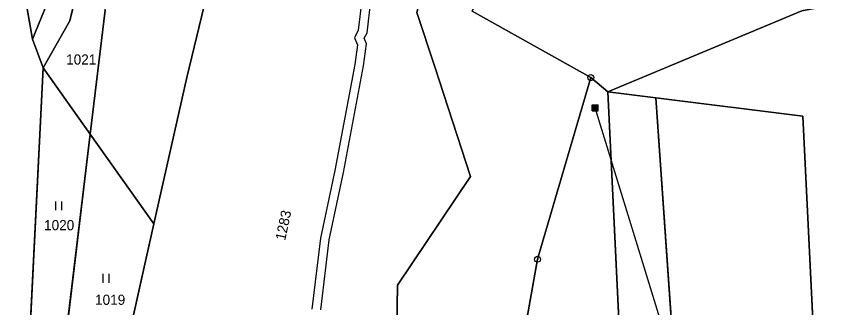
# Model space of a CAD drawing. Extents: x -689422 to -685210, y -987725 to -982160.
# Drawn here: x -686817.7 to -686678.2, y -985832.6 to -985783.9 of the extents above; entities that cross this region are included whole.
import ezdxf

# ---------------------------------------------------------------- set-up
doc = ezdxf.new("R2010")
doc.units = 0
for name, color, linetype in [('KN_Hranice_katastrální území', 7, 'Continuous'), ('KN_Hranice_parcel', 7, 'Continuous'), ('KN_Parcelni cisla', 7, 'Continuous'), ('KN_Polygon parcely', 7, 'Continuous'), ('KN_Pozemkove predmety', 7, 'Continuous'), ('KN_POZEMKY_LESNI POZEMEK', 7, 'Continuous'), ('KN_POZEMKY_OSTATNI PLOCHA', 7, 'Continuous'), ('KN_POZEMKY_TTP', 7, 'Continuous'), ('KN_POZEMKY_VODNI_PLOCHA', 7, 'Continuous'), ('KN_VYUZITI_07_vodni plocha_tok prirozeny', 7, 'Continuous'), ('KN_VYUZITI_09_vodni plocha_vodni nadrz prirodni', 7, 'Continuous'), ('KN_VYUZITI_16_ostatni plocha_silnice', 7, 'Continuous'), ('KN_VYUZITI_26_ostatni plocha_jina plocha', 7, 'Continuous'), ('KN_VYUZITI_27_ostatni plocha_neplodna puda', 7, 'Continuous'), ('KN_Věcná břemena k části', 7, 'Continuous'), ('KN_Značky bodu BP', 7, 'Continuous'), ('KN_Značky kultur', 7, 'Continuous')]:
    doc.layers.add(name, color=color, linetype=linetype)

msp = doc.modelspace()

# ---------------------------------------------------------------- linework, layer by layer
at = {"layer": 'KN_Hranice_katastrální území'}
for points in [[(-686664.97, -985741.95), (-686680.13, -985741.09), (-686685.96, -985740.58), (-686694.98, -985743.63), (-686709.16, -985753.13), (-686735.02, -985769.6), (-686742.34, -985774.23), (-686749.47, -985778.73), (-686750.56, -985783.2), (-686747.58, -985792.3), (-686741.57, -985810.66), (-686753.84, -985828.87), (-686754.66, -985884.07), (-686753.38, -985937.9), (-686747.55, -985981.18), (-686739.44, -986009.75), (-686731, -986034.99)], [(-686731, -986034.99), (-686739.44, -986009.75), (-686747.55, -985981.18), (-686753.38, -985937.9), (-686754.66, -985884.07), (-686753.84, -985828.87), (-686741.57, -985810.66), (-686747.58, -985792.3), (-686750.56, -985783.2), (-686749.47, -985778.73), (-686742.34, -985774.23), (-686735.02, -985769.6), (-686709.16, -985753.13), (-686694.98, -985743.63), (-686685.96, -985740.58), (-686680.13, -985741.09), (-686664.97, -985741.95)]]:
    msp.add_lwpolyline(points, dxfattribs=at)
at = {"layer": 'KN_Hranice_parcel'}
for p, q in [((-686815.04, -985787.65), (-686824.74, -985732.46)), ((-686815.04, -985787.65), (-686813.26, -985792.43)), ((-686815.76, -985842.91), (-686813.26, -985792.43)), ((-686805.35, -985803.55), (-686813.26, -985792.43)), ((-686721.4, -985794.1), (-686718.56, -985796.48)), ((-686718.56, -985796.48), (-686710.52, -985797.48)), ((-686718.56, -985796.48), (-686714.17, -985886.66)), ((-686710.52, -985797.48), (-686685.83, -985800.54)), ((-686710.52, -985797.48), (-686704.22, -985887.45)), ((-686685.83, -985800.54), (-686681.47, -985889.24)), ((-686805.35, -985803.55), (-686810.27, -985844.43)), ((-686794.66, -985818.59), (-686805.35, -985803.55))]:
    msp.add_line(p, q, dxfattribs=at)
for points in [[(-686778.46, -985728.27), (-686795.29, -985737.63), (-686806.83, -985757.35), (-686812.62, -985781.77), (-686815.04, -985787.65)], [(-686813.26, -985792.43), (-686808.77, -985784.58), (-686802.91, -985759.69), (-686792.79, -985742.03), (-686779.32, -985732.42)], [(-686805.35, -985803.55), (-686802.85, -985782.81), (-686799.02, -985758.72), (-686796.89, -985752.89), (-686788.32, -985741.43), (-686780.05, -985735.99), (-686779.32, -985732.42)], [(-686776.62, -985742.36), (-686785.78, -985780.15), (-686789.15, -985794.08), (-686794.66, -985818.59)], [(-686735.02, -985769.6), (-686741.28, -985782.94), (-686721.4, -985794.1)], [(-686718.56, -985796.48), (-686686.01, -985782.93), (-686648.84, -985775.76), (-686656.69, -985811.95), (-686661.35, -985885.47), (-686656.59, -985945.97)], [(-686747.58, -985792.3), (-686750.56, -985783.2), (-686749.47, -985778.73)], [(-686747.58, -985792.3), (-686750.56, -985783.2), (-686749.47, -985778.73)], [(-686726.21, -986068.65), (-686727.99, -986057.35), (-686723.61, -986047.67), (-686731, -986034.99), (-686739.44, -986009.75), (-686747.55, -985981.18), (-686753.38, -985937.9), (-686754.66, -985884.07), (-686753.84, -985828.87), (-686741.57, -985810.66), (-686747.58, -985792.3)], [(-686726.21, -986068.65), (-686727.99, -986057.35), (-686723.61, -986047.67), (-686731, -986034.99), (-686739.44, -986009.75), (-686747.55, -985981.18), (-686753.38, -985937.9), (-686754.66, -985884.07), (-686753.84, -985828.87), (-686741.57, -985810.66), (-686747.58, -985792.3)], [(-686736.15, -985886.23), (-686735.72, -985854.67), (-686730.33, -985824.53), (-686721.4, -985794.1)], [(-686794.66, -985818.59), (-686799.28, -985839.17), (-686799.69, -985847.36)]]:
    msp.add_lwpolyline(points, dxfattribs=at)
at = {"layer": 'KN_Polygon parcely'}
for points in [[(-686815.76, -985842.91), (-686813.26, -985792.43), (-686815.04, -985787.65), (-686824.74, -985732.46), (-686828.82, -985726.09), (-686830.51, -985724.27), (-686839.71, -985714.39), (-686877.2, -985702.3), (-686884.97, -985696.15), (-686889.09, -985694.37), (-686901.1, -985688.22), (-686917.05, -985678.64)], [(-686664.97, -985741.95), (-686694.33, -985744.46), (-686735.02, -985769.6), (-686741.28, -985782.94), (-686721.4, -985794.1), (-686718.56, -985796.48), (-686686.01, -985782.93), (-686648.84, -985775.76)], [(-686711.25, -986035.65), (-686723.13, -986006.28), (-686728.6, -985988.52), (-686735.28, -985957.72), (-686737.83, -985926.41), (-686736.35, -985890.07), (-686736.15, -985886.23), (-686735.72, -985854.67), (-686730.33, -985824.53), (-686721.4, -985794.1), (-686741.28, -985782.94), (-686735.02, -985769.6), (-686742.34, -985774.23), (-686749.47, -985778.73), (-686750.56, -985783.2), (-686747.58, -985792.3), (-686741.57, -985810.66), (-686753.84, -985828.87), (-686754.66, -985884.07), (-686753.38, -985937.9), (-686747.55, -985981.18), (-686739.44, -986009.75), (-686731, -986034.99)], [(-686802.85, -985782.81), (-686805.35, -985803.55), (-686794.66, -985818.59), (-686789.15, -985794.08), (-686785.78, -985780.15)], [(-686785.78, -985780.15), (-686789.15, -985794.08), (-686794.66, -985818.59), (-686799.28, -985839.17)], [(-686754.66, -985884.07), (-686753.84, -985828.87), (-686741.57, -985810.66), (-686747.58, -985792.3), (-686750.56, -985783.2)]]:
    msp.add_lwpolyline(points, dxfattribs=at)
for points in [[(-686748.26, -985723.33), (-686747.49, -985719.7), (-686748.02, -985719.8), (-686764.59, -985722.88), (-686769.6, -985724.71), (-686774.1, -985726.02), (-686775.69, -985726.84), (-686776.87, -985727.45), (-686778.46, -985728.27), (-686795.29, -985737.63), (-686806.83, -985757.35), (-686812.62, -985781.77), (-686815.04, -985787.65), (-686813.26, -985792.43), (-686808.77, -985784.58), (-686802.91, -985759.69), (-686792.79, -985742.03), (-686779.32, -985732.42), (-686777.72, -985731.58), (-686776.54, -985730.96), (-686772.96, -985729.08), (-686769.02, -985727.96), (-686763.7, -985726), (-686748.79, -985723.42)], [(-686803.48, -985724.4), (-686818.74, -985730.19), (-686824.74, -985732.46), (-686815.04, -985787.65), (-686812.62, -985781.77), (-686806.83, -985757.35), (-686795.29, -985737.63), (-686778.46, -985728.27), (-686777.32, -985722.76), (-686794.08, -985724.53), (-686795.48, -985724.68)], [(-686796.89, -985752.89), (-686788.32, -985741.43), (-686780.05, -985735.99), (-686779.32, -985732.42), (-686792.79, -985742.03), (-686802.91, -985759.69), (-686808.77, -985784.58), (-686813.26, -985792.43), (-686805.35, -985803.55), (-686802.85, -985782.81), (-686799.02, -985758.72)], [(-686685.83, -985800.54), (-686681.47, -985889.24), (-686672.04, -985911.5), (-686656.59, -985945.97), (-686661.35, -985885.47), (-686656.69, -985811.95), (-686648.84, -985775.76), (-686686.01, -985782.93), (-686718.56, -985796.48), (-686710.52, -985797.48)], [(-686805.35, -985803.55), (-686813.26, -985792.43), (-686815.76, -985842.91), (-686810.27, -985844.43)], [(-686718.56, -985796.48), (-686721.4, -985794.1), (-686730.33, -985824.53), (-686735.72, -985854.67), (-686736.15, -985886.23), (-686714.17, -985886.66)], [(-686718.56, -985796.48), (-686714.17, -985886.66), (-686704.22, -985887.45), (-686710.52, -985797.48)], [(-686710.52, -985797.48), (-686704.22, -985887.45), (-686684.56, -985889), (-686681.47, -985889.24), (-686685.83, -985800.54)], [(-686794.66, -985818.59), (-686805.35, -985803.55), (-686810.27, -985844.43), (-686799.69, -985847.36), (-686799.28, -985839.17)]]:
    msp.add_lwpolyline(points, close=True, dxfattribs=at)
at = {"layer": 'KN_Pozemkove predmety'}
for p, q in [((-686721.17, -985798.67), (-686720.17, -985798.67)), ((-686721.17, -985799.67), (-686721.17, -985798.67)), ((-686721.17, -985798.87), (-686720.17, -985798.87)), ((-686721.17, -985799.07), (-686720.17, -985799.07)), ((-686721.17, -985799.27), (-686720.17, -985799.27)), ((-686721.17, -985799.47), (-686720.17, -985799.47)), ((-686721.17, -985799.67), (-686720.17, -985799.67)), ((-686720.97, -985799.67), (-686720.97, -985798.67)), ((-686720.77, -985799.67), (-686720.77, -985798.67)), ((-686701.8, -985860.54), (-686720.67, -985799.17)), ((-686720.57, -985799.67), (-686720.57, -985798.67)), ((-686720.37, -985799.67), (-686720.37, -985798.67)), ((-686720.17, -985799.67), (-686720.17, -985798.67))]:
    msp.add_line(p, q, dxfattribs=at)
at = {"layer": 'KN_POZEMKY_LESNI POZEMEK'}
for p, q in [((-686721.4, -985794.1), (-686741.28, -985782.94)), ((-686686.01, -985782.93), (-686718.56, -985796.48)), ((-686718.56, -985796.48), (-686686.01, -985782.93)), ((-686718.56, -985796.48), (-686721.4, -985794.1)), ((-686710.52, -985797.48), (-686718.56, -985796.48)), ((-686704.22, -985887.45), (-686710.52, -985797.48)), ((-686710.52, -985797.48), (-686685.83, -985800.54)), ((-686685.83, -985800.54), (-686710.52, -985797.48)), ((-686685.83, -985800.54), (-686681.47, -985889.24)), ((-686681.47, -985889.24), (-686685.83, -985800.54))]:
    msp.add_line(p, q, dxfattribs=at)
at = {"layer": 'KN_POZEMKY_OSTATNI PLOCHA'}
for p, q in [((-686785.78, -985780.15), (-686789.15, -985794.08)), ((-686789.15, -985794.08), (-686785.78, -985780.15)), ((-686805.35, -985803.55), (-686802.85, -985782.81)), ((-686750.56, -985783.2), (-686747.58, -985792.3)), ((-686747.58, -985792.3), (-686750.56, -985783.2)), ((-686741.28, -985782.94), (-686721.4, -985794.1)), ((-686747.58, -985792.3), (-686741.57, -985810.66)), ((-686741.57, -985810.66), (-686747.58, -985792.3)), ((-686789.15, -985794.08), (-686794.66, -985818.59)), ((-686794.66, -985818.59), (-686789.15, -985794.08)), ((-686721.4, -985794.1), (-686730.33, -985824.53)), ((-686730.33, -985824.53), (-686721.4, -985794.1)), ((-686721.4, -985794.1), (-686718.56, -985796.48)), ((-686718.56, -985796.48), (-686714.17, -985886.66)), ((-686714.17, -985886.66), (-686718.56, -985796.48)), ((-686718.56, -985796.48), (-686710.52, -985797.48)), ((-686710.52, -985797.48), (-686704.22, -985887.45)), ((-686794.66, -985818.59), (-686805.35, -985803.55)), ((-686741.57, -985810.66), (-686753.84, -985828.87)), ((-686753.84, -985828.87), (-686741.57, -985810.66)), ((-686799.28, -985839.17), (-686794.66, -985818.59)), ((-686730.33, -985824.53), (-686735.72, -985854.67)), ((-686735.72, -985854.67), (-686730.33, -985824.53)), ((-686753.84, -985828.87), (-686754.66, -985884.07)), ((-686754.66, -985884.07), (-686753.84, -985828.87))]:
    msp.add_line(p, q, dxfattribs=at)
at = {"layer": 'KN_POZEMKY_TTP'}
for p, q in [((-686815.04, -985787.65), (-686824.74, -985732.46)), ((-686812.62, -985781.77), (-686815.04, -985787.65)), ((-686815.76, -985842.91), (-686813.26, -985792.43)), ((-686813.26, -985792.43), (-686805.35, -985803.55)), ((-686810.27, -985844.43), (-686805.35, -985803.55)), ((-686805.35, -985803.55), (-686810.27, -985844.43)), ((-686805.35, -985803.55), (-686794.66, -985818.59)), ((-686794.66, -985818.59), (-686799.28, -985839.17))]:
    msp.add_line(p, q, dxfattribs=at)
at = {"layer": 'KN_POZEMKY_VODNI_PLOCHA'}
for p, q in [((-686824.74, -985732.46), (-686815.04, -985787.65)), ((-686808.77, -985784.58), (-686802.91, -985759.69)), ((-686802.91, -985759.69), (-686808.77, -985784.58)), ((-686815.04, -985787.65), (-686812.62, -985781.77)), ((-686802.85, -985782.81), (-686805.35, -985803.55)), ((-686813.26, -985792.43), (-686808.77, -985784.58)), ((-686808.77, -985784.58), (-686813.26, -985792.43)), ((-686813.26, -985792.43), (-686815.04, -985787.65)), ((-686815.04, -985787.65), (-686813.26, -985792.43)), ((-686813.26, -985792.43), (-686815.76, -985842.91)), ((-686805.35, -985803.55), (-686813.26, -985792.43))]:
    msp.add_line(p, q, dxfattribs=at)
at = {"layer": 'KN_VYUZITI_07_vodni plocha_tok prirozeny'}
for p, q in [((-686824.74, -985732.46), (-686815.04, -985787.65)), ((-686802.91, -985759.69), (-686808.77, -985784.58)), ((-686815.04, -985787.65), (-686812.62, -985781.77)), ((-686808.77, -985784.58), (-686813.26, -985792.43)), ((-686813.26, -985792.43), (-686815.04, -985787.65)), ((-686815.04, -985787.65), (-686813.26, -985792.43)), ((-686813.26, -985792.43), (-686815.76, -985842.91))]:
    msp.add_line(p, q, dxfattribs=at)
at = {"layer": 'KN_VYUZITI_09_vodni plocha_vodni nadrz prirodni'}
for p, q in [((-686808.77, -985784.58), (-686802.91, -985759.69)), ((-686802.85, -985782.81), (-686805.35, -985803.55)), ((-686813.26, -985792.43), (-686808.77, -985784.58)), ((-686805.35, -985803.55), (-686813.26, -985792.43))]:
    msp.add_line(p, q, dxfattribs=at)
at = {"layer": 'KN_VYUZITI_16_ostatni plocha_silnice'}
for p, q in [((-686785.78, -985780.15), (-686789.15, -985794.08)), ((-686789.15, -985794.08), (-686785.78, -985780.15)), ((-686805.35, -985803.55), (-686802.85, -985782.81)), ((-686750.56, -985783.2), (-686747.58, -985792.3)), ((-686747.58, -985792.3), (-686750.56, -985783.2)), ((-686741.28, -985782.94), (-686721.4, -985794.1)), ((-686747.58, -985792.3), (-686741.57, -985810.66)), ((-686741.57, -985810.66), (-686747.58, -985792.3)), ((-686789.15, -985794.08), (-686794.66, -985818.59)), ((-686794.66, -985818.59), (-686789.15, -985794.08)), ((-686721.4, -985794.1), (-686730.33, -985824.53)), ((-686794.66, -985818.59), (-686805.35, -985803.55)), ((-686741.57, -985810.66), (-686753.84, -985828.87)), ((-686753.84, -985828.87), (-686741.57, -985810.66)), ((-686799.28, -985839.17), (-686794.66, -985818.59)), ((-686730.33, -985824.53), (-686735.72, -985854.67)), ((-686753.84, -985828.87), (-686754.66, -985884.07)), ((-686754.66, -985884.07), (-686753.84, -985828.87))]:
    msp.add_line(p, q, dxfattribs=at)
at = {"layer": 'KN_VYUZITI_26_ostatni plocha_jina plocha'}
for p, q in [((-686730.33, -985824.53), (-686721.4, -985794.1)), ((-686721.4, -985794.1), (-686718.56, -985796.48)), ((-686718.56, -985796.48), (-686714.17, -985886.66)), ((-686735.72, -985854.67), (-686730.33, -985824.53))]:
    msp.add_line(p, q, dxfattribs=at)
at = {"layer": 'KN_VYUZITI_27_ostatni plocha_neplodna puda'}
for p, q in [((-686714.17, -985886.66), (-686718.56, -985796.48)), ((-686718.56, -985796.48), (-686710.52, -985797.48)), ((-686710.52, -985797.48), (-686704.22, -985887.45))]:
    msp.add_line(p, q, dxfattribs=at)
at = {"layer": 'KN_Věcná břemena k části'}
for points in [[(-686759.78, -985781.12), (-686760.39, -985786.14), (-686761.03, -985787.43), (-686760.55, -985788.61), (-686760.98, -985791.91), (-686764.33, -985809.65), (-686766.75, -985821), (-686768.16, -985832.88)], [(-686766.66, -985833.03), (-686765.27, -985821.26), (-686762.87, -985809.99), (-686759.5, -985792.13), (-686759.01, -985788.41), (-686759.39, -985787.49), (-686758.93, -985786.58), (-686758.28, -985781.2)]]:
    msp.add_lwpolyline(points, dxfattribs=at)
at = {"layer": 'KN_Značky bodu BP'}
for centre, radius in [((-686721.4, -985794.1), 0.5), ((-686721.4, -985794.1), 0.0303), ((-686730.33, -985824.53), 0.5), ((-686730.33, -985824.53), 0.0303)]:
    msp.add_circle(centre, radius, dxfattribs=at)
at = {"layer": 'KN_Značky kultur'}
for p, q in [((-686811.12, -985816.33), (-686811.12, -985814.83)), ((-686810.12, -985816.33), (-686810.12, -985814.83)), ((-686803.17, -985828.5), (-686803.17, -985827)), ((-686802.17, -985828.5), (-686802.17, -985827))]:
    msp.add_line(p, q, dxfattribs=at)

# ---------------------------------------------------------------- texts
at = {"layer": 'KN_Parcelni cisla'}
for s, p in [('1021', (-686809.39, -985791.91)), ('1020', (-686813.09, -985819.67)), ('1019', (-686804.54, -985832.17))]:
    msp.add_text(s, height=1.7, dxfattribs=at).set_placement(p)
msp.add_text('1283', height=1.7, rotation=78, dxfattribs=at).set_placement((-686772.66, -985821.49))

doc.saveas('drawing.dxf')
